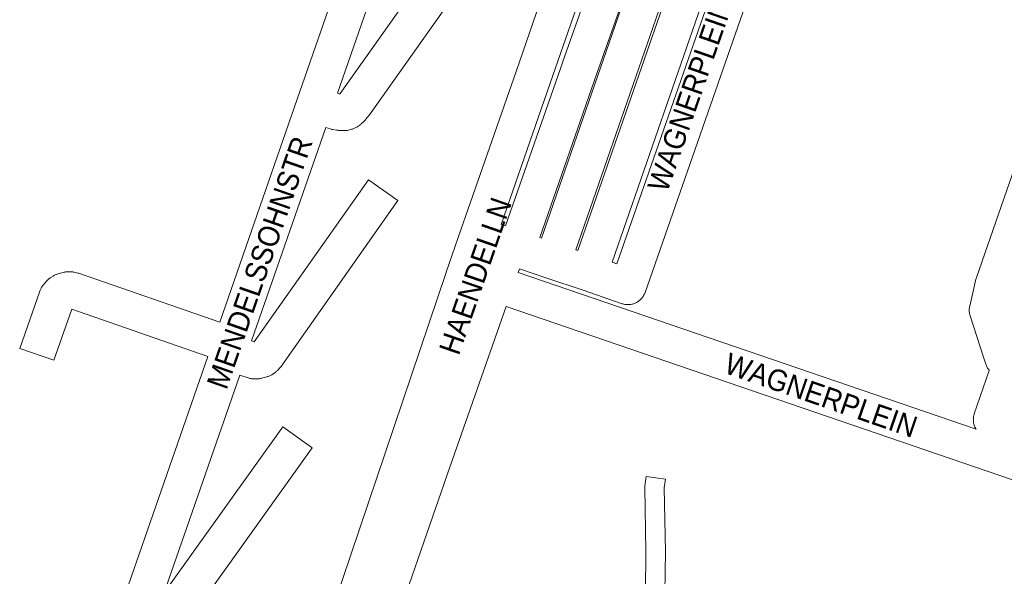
# Paper-space layout 'Layout1' of a CAD drawing. Header units: metres. Extents: x 123097 to 144122, y 392739 to 407589.
# Tile 384 of 510: x 133786 to 134141, y 399373 to 399574. Entities that reach past the tile are written whole.
import ezdxf
from ezdxf.enums import TextEntityAlignment as Align

# ---------------------------------------------------------------- set-up
doc = ezdxf.new("R2010")
doc.units = ezdxf.units.M
doc.header["$MEASUREMENT"] = 0
for name, color, linetype, lineweight in [('gs-anno-wegen algemeen tekst', 7, 'Continuous', 0), ('gs-knt-fietspaden', 7, 'Continuous', 0), ('gs-knt-wegen algemeen', 7, 'Continuous', 0)]:
    doc.layers.add(name, color=color, linetype=linetype, lineweight=lineweight)
doc.styles.add('Style-Arial', font='arial.ttf')

psp = doc.layouts.get("Layout1")

# ---------------------------------------------------------------- linework, layer by layer
at = {"layer": 'gs-knt-fietspaden', "color": 7, "linetype": 'Continuous', "flags": 128}
psp.add_lwpolyline([(134011.421, 399367.557), (134011.611, 399382.242), (134011.172, 399405.374), (134011.172, 399405.515), (134011.178, 399405.657), (134011.189, 399405.799), (134011.207, 399405.939), (134011.695, 399409.335, -0.3699581), (134011.705, 399409.343), (134018.636, 399408.347, -0.3699541), (134018.643, 399408.336), (134018.196, 399405.222), (134018.63, 399382.32), (134018.631, 399382.208), (134018.44, 399367.383)], format="xyb", dxfattribs=at)
at = {"layer": 'gs-knt-wegen algemeen', "color": 7, "linetype": 'Continuous', "flags": 128}
for points in [[(133824.208, 399367.15), (133853.862, 399452.608), (133804.795, 399469.643), (133798.335, 399451.18, -0.3851311), (133798.323, 399451.174), (133786.051, 399455.467, -0.3851309), (133786.045, 399455.479), (133793.278, 399476.152), (133793.384, 399476.432), (133793.502, 399476.707), (133793.632, 399476.976), (133793.775, 399477.239), (133793.929, 399477.495), (133794.096, 399477.744), (133794.273, 399477.984), (133794.462, 399478.217), (133795.749, 399479.732), (133795.934, 399479.941), (133796.128, 399480.141), (133796.33, 399480.334), (133796.541, 399480.517), (133796.759, 399480.691), (133796.985, 399480.856), (133797.217, 399481.01), (133798.06, 399481.547), (133798.299, 399481.691), (133798.544, 399481.826), (133798.795, 399481.95), (133799.051, 399482.063), (133799.311, 399482.165), (133799.575, 399482.255), (133799.843, 399482.335), (133801.762, 399482.857), (133802.031, 399482.924), (133802.303, 399482.979), (133802.578, 399483.023), (133802.854, 399483.056), (133803.131, 399483.076), (133803.408, 399483.085), (133803.686, 399483.081), (133804.684, 399483.048), (133804.946, 399483.034), (133805.207, 399483.01), (133805.466, 399482.975), (133805.724, 399482.93), (133805.98, 399482.874), (133806.953, 399482.642), (133807.162, 399482.588), (133807.37, 399482.528), (133807.576, 399482.46), (133858.13, 399464.908), (133886.039, 399545.331), (133912.15, 399620.579)], [(133900.542, 399547.411), (133901.342, 399547.162), (133901.46, 399547.314), (133942.647, 399605.497, -0.3845666)], [(133953.274, 399597.974), (133912.008, 399539.681), (133911.847, 399539.463), (133910.755, 399538.049), (133910.592, 399537.846), (133910.42, 399537.649), (133910.241, 399537.459), (133910.054, 399537.277), (133909.088, 399536.372), (133908.878, 399536.184), (133908.66, 399536.005), (133908.434, 399535.835), (133908.202, 399535.676), (133907.962, 399535.526), (133907.717, 399535.388), (133906.933, 399534.967), (133906.679, 399534.838), (133906.421, 399534.72), (133906.157, 399534.613), (133905.889, 399534.519), (133905.617, 399534.436), (133904.775, 399534.198), (133904.479, 399534.123), (133904.179, 399534.061), (133903.877, 399534.013), (133903.573, 399533.979), (133903.267, 399533.96), (133902.962, 399533.955), (133902.656, 399533.965), (133900.917, 399534.06), (133900.672, 399534.078), (133900.429, 399534.105), (133900.187, 399534.141), (133898.815, 399534.373), (133898.527, 399534.428), (133898.243, 399534.496), (133897.962, 399534.577), (133896.272, 399535.104), (133869.57, 399458.16), (133870.557, 399457.828), (133911.661, 399516.25, -0.3845785), (133911.674, 399516.253), (133922.307, 399508.772, -0.3845788), (133922.31, 399508.758), (133880.504, 399449.339), (133880.316, 399449.085), (133880.117, 399448.841), (133879.905, 399448.607), (133878.906, 399447.553), (133878.718, 399447.363), (133878.523, 399447.181), (133878.321, 399447.007), (133878.112, 399446.842), (133877.896, 399446.685), (133877.674, 399446.538), (133876.831, 399446.001), (133876.592, 399445.857), (133876.347, 399445.722), (133876.096, 399445.598), (133875.84, 399445.485), (133875.58, 399445.383), (133875.316, 399445.293), (133875.048, 399445.213), (133873.129, 399444.691), (133872.859, 399444.624), (133872.586, 399444.568), (133872.311, 399444.524), (133872.034, 399444.492), (133871.756, 399444.472), (133871.477, 399444.463), (133871.198, 399444.467), (133870.2, 399444.501), (133869.887, 399444.519), (133869.574, 399444.552), (133869.264, 399444.601), (133868.956, 399444.664), (133868.651, 399444.742), (133868.351, 399444.835), (133865.302, 399445.858), (133838.675, 399369.125)], [(133839.204, 399368.95), (133880.812, 399427.238, -0.3845575), (133880.825, 399427.24), (133891.407, 399419.686, -0.3845572), (133891.409, 399419.673), (133848.709, 399359.857)]]:
    psp.add_lwpolyline(points, format="xyb", dxfattribs=at)
for points in [[(133924.449, 399616.307), (133900.542, 399547.411)], [(133995.706, 399604.675), (133993.756, 399599.124), (133977.172, 399551.05), (133977.165, 399551.03), (133959.433, 399500.155)], [(133959.433, 399500.155), (133960.518, 399499.788), (133961.09, 399499.595), (133981.657, 399558.813), (133981.669, 399558.845), (133997.621, 399604.017), (133995.706, 399604.675)], [(133974.029, 399495.217), (134010.198, 399599.691), (134009.933, 399599.782), (133993.951, 399554.525), (133973.424, 399495.422), (133974.029, 399495.217)], [(133884.6, 399319.038), (133885.628, 399322.757), (133885.679, 399322.931), (133885.734, 399323.103), (133886.564, 399325.562), (133939.625, 399482.859), (133939.645, 399482.918), (133944.976, 399498.235), (133964.867, 399555.306), (133979.335, 399597.246)], [(133987.082, 399490.801), (134023.339, 399595.171), (134022.51, 399595.456), (133986.363, 399491.044), (133987.082, 399490.801)], [(134051.957, 399592.184), (134011.298, 399475.602), (134011.186, 399475.304), (134011.059, 399475.012), (134010.918, 399474.726), (134010.764, 399474.448), (134010.596, 399474.177), (134010.414, 399473.915), (134010.221, 399473.662), (134010.015, 399473.419), (134009.797, 399473.186), (134009.569, 399472.965), (134009.33, 399472.754), (134009.081, 399472.556), (134008.822, 399472.37), (134008.555, 399472.197), (134008.279, 399472.037), (134007.996, 399471.891), (134007.706, 399471.759), (134007.41, 399471.641), (134007.109, 399471.537), (134006.803, 399471.449), (134006.493, 399471.376), (134006.18, 399471.318), (134005.864, 399471.275), (134005.547, 399471.248), (134005.228, 399471.237), (134004.91, 399471.241), (134004.592, 399471.26), (134004.275, 399471.295), (134003.961, 399471.346), (134003.649, 399471.412), (134003.341, 399471.493), (134003.038, 399471.589), (133989.012, 399476.403), (133975.98, 399480.813), (133966.062, 399484.168), (133965.603, 399482.868), (134130.527, 399426.355), (134130.422, 399426.527), (134130.273, 399426.798), (134130.137, 399427.077), (134130.014, 399427.361), (134129.905, 399427.651), (134129.81, 399427.946), (134129.729, 399428.245), (134129.662, 399428.548), (134129.61, 399428.853), (134129.572, 399429.161), (134129.549, 399429.47), (134129.541, 399429.78), (134129.548, 399430.089), (134129.569, 399430.399), (134129.605, 399430.706), (134129.655, 399431.012), (134129.72, 399431.315), (134129.8, 399431.614), (134129.893, 399431.91), (134135.262, 399447.559), (134135.24, 399447.584), (134135.04, 399447.833), (134134.853, 399448.092), (134134.679, 399448.359), (134134.518, 399448.635), (134134.37, 399448.918), (134134.237, 399449.208), (134134.118, 399449.504), (134134.014, 399449.806), (134133.237, 399452.251), (134128.387, 399467.165), (134128.303, 399467.446), (134128.231, 399467.73), (134128.172, 399468.017), (134128.127, 399468.307), (134128.094, 399468.598), (134128.074, 399468.891), (134128.068, 399469.184), (134128.075, 399469.477), (134128.095, 399469.769), (134128.128, 399470.06), (134128.174, 399470.35), (134128.234, 399470.637), (134130.475, 399480.383), (134130.532, 399480.612), (134130.597, 399480.839), (134130.67, 399481.063), (134153.516, 399546.736)], [(134037.51, 399590.298), (134035.652, 399590.937), (133999.406, 399486.601), (134001.137, 399486.007), (134037.51, 399590.298)], [(134183.638, 399394.393), (133961.285, 399470.585), (133941.135, 399412.973), (133914.702, 399336.761)]]:
    psp.add_lwpolyline(points, dxfattribs=at)

# ---------------------------------------------------------------- texts
at = {"layer": 'gs-anno-wegen algemeen tekst', "color": 7, "style": 'Style-Arial', "width": 0.909091}
for s, rotation, p in [('WAGNERPLEIN', 70.82667, (134027.495, 399546.714)), ('MENDELSSOHNSTR', 70.86215, (133872.481, 399486.405)), ('HAENDELLN', 70.87339, (133950.157, 399481.58)), ('WAGNERPLEIN', 340.9113, (134074.712, 399438.6))]:
    psp.add_text(s, height=7.7, rotation=rotation, dxfattribs=at).set_placement(p, align=Align.MIDDLE_CENTER)

doc.saveas('drawing.dxf')
